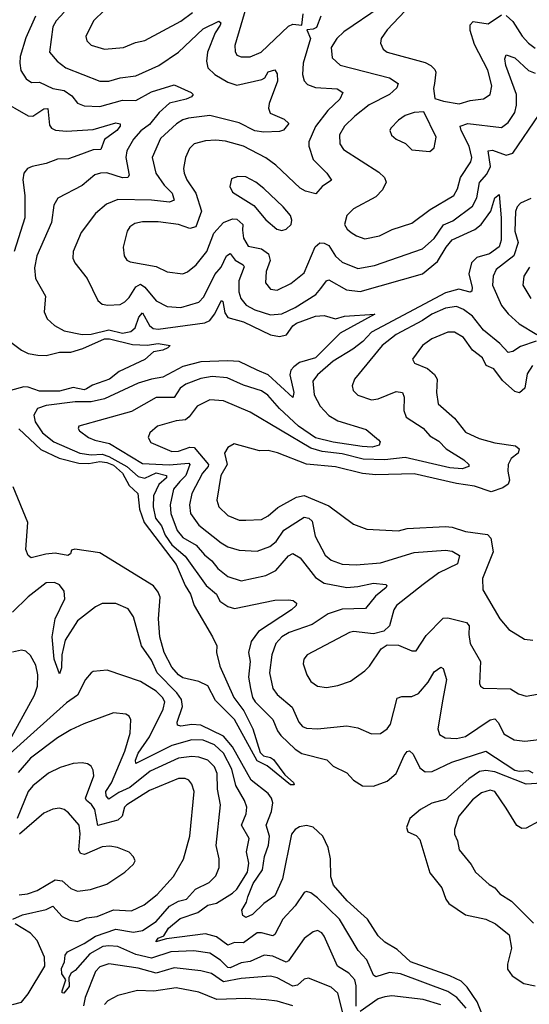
# Model space of a CAD drawing. Extents: x 1954683 to 2060285, y 904798 to 1016299.
# Tile 355 of 472: x 2008967 to 2011239, y 989495 to 993890. Entities that reach past the tile are written whole.
import ezdxf

# ---------------------------------------------------------------- set-up
doc = ezdxf.new("R2010")
doc.units = 0

msp = doc.modelspace()

# ---------------------------------------------------------------- linework, layer by layer
at = {"layer": '0CON10XD'}
for points in [[(2009987.6, 993982.4), (2009926.2, 993775), (2009927.6, 993747.6), (2009935, 993731.4), (2009955, 993723.5), (2009993.8, 993723.8), (2010043.5, 993745), (2010165, 993861.4), (2010185, 993869.2), (2010225.4, 993864.6), (2010230.4, 993915)], [(2009345, 993932.5), (2009296.5, 993885), (2009261.9, 993815), (2009265.7, 993795), (2009285, 993775.6), (2009345, 993757.3), (2009430, 993765), (2009482.6, 993787.4), (2009525, 993796.2), (2009685, 993883.3), (2009738, 993922)], [(2010574.5, 993945), (2010412.5, 993835), (2010381.2, 993805), (2010356.2, 993765), (2010359.6, 993719.6), (2010395, 993687.1), (2010615, 993629.7), (2010654.4, 993605), (2010648.2, 993585), (2010615, 993555.4), (2010525, 993510), (2010460.8, 993459.2), (2010415.5, 993415), (2010392.7, 993375), (2010393.6, 993335), (2010410.8, 993310.8), (2010568.7, 993208.7), (2010593.5, 993185), (2010601.2, 993165), (2010585, 993130.6), (2010555, 993099.4), (2010455, 993045.6), (2010425.8, 993015), (2010415.7, 992975), (2010426.9, 992955), (2010445, 992940.5), (2010468, 992925), (2010505, 992912.1), (2010571.2, 992925), (2010627.4, 992952.6), (2010715, 992980.8), (2010797.5, 993042.5), (2010902.1, 993105), (2010919.4, 993135), (2010932.3, 993185), (2010977.5, 993255), (2010983.2, 993275), (2010971.2, 993325), (2010935.3, 993395), (2010931.2, 993415), (2010965, 993426), (2011115, 993408.9), (2011145, 993430.4), (2011174.7, 993475), (2011181.9, 993508.1), (2011181.4, 993555), (2011134, 993685), (2011130, 993715), (2011135, 993732.5), (2011175, 993719.3), (2011235, 993663.2), (2011265, 993650.8)], [(2010685, 993928.5), (2010604.6, 993845), (2010577.9, 993805), (2010575.5, 993785), (2010587.4, 993757.4), (2010605.3, 993745.3), (2010775, 993698), (2010799.4, 993685), (2010817.8, 993667.8), (2010822.3, 993655), (2010816.4, 993605), (2010812, 993582), (2010818.3, 993538.3), (2010855.6, 993525.6), (2010926.1, 993513.9), (2010975, 993528.8), (2011035, 993536.5), (2011064.5, 993555.5), (2011072.3, 993595), (2011054.7, 993665), (2010995, 993779.4), (2010975, 993841.2), (2010975, 993866.2), (2010988.3, 993881.7), (2011055, 993871.8), (2011115, 993910.8)], [(2009038.1, 993905), (2008995, 993808.1), (2008969.2, 993725), (2008968.2, 993695), (2008972.3, 993662.3), (2008995.4, 993625.4), (2009019.6, 993609.6), (2009055, 993610.8), (2009115, 993582.9), (2009165, 993573.9), (2009199, 993549), (2009225, 993517.5), (2009254, 993505), (2009325, 993502.7), (2009425, 993530.2), (2009485, 993528.8), (2009555, 993567.4), (2009655, 993598.2), (2009731.2, 993565), (2009740.6, 993555), (2009733.1, 993545), (2009709.2, 993535), (2009635, 993516.5), (2009588.4, 993475), (2009545, 993421.2), (2009507, 993393), (2009473.8, 993356.2), (2009444, 993305), (2009439.7, 993275), (2009454.5, 993195), (2009448.6, 993185), (2009425, 993183.5), (2009355, 993206.4), (2009327.5, 993205), (2009302.4, 993197.6), (2009245, 993150), (2009137.5, 993092.5), (2009118.6, 993061.4), (2009109.3, 992985), (2009044, 992835), (2009032.7, 992782.7), (2009037.9, 992735), (2009081.9, 992655), (2009075.6, 992585), (2009090, 992555), (2009122.9, 992525), (2009165, 992500.9), (2009245, 992484.3), (2009285, 992485.7), (2009365, 992505.4), (2009425, 992490.5), (2009462.2, 992497.8), (2009482.5, 992515), (2009498.1, 992561.9), (2009515, 992581.5), (2009545, 992524.1), (2009562, 992512), (2009585, 992509), (2009793.1, 992536.9), (2009815, 992546.8), (2009835.1, 992574.9), (2009866.9, 992636.9), (2009872.5, 992632.5), (2009881.1, 992581.1), (2009895, 992560.8), (2009965, 992540.6), (2010085, 992482.4), (2010125, 992475.8), (2010156.6, 992483.4), (2010185, 992523.1), (2010200.9, 992535), (2010285, 992565.9), (2010325, 992568.8), (2010375, 992553.8), (2010415, 992567.1), (2010550, 992575), (2010395, 992490), (2010285, 992380.2), (2010215, 992359.6), (2010189.8, 992340.2), (2010176, 992325), (2010171.6, 992305), (2010189.6, 992225), (2010185, 992203.3), (2010075, 992305.2), (2010025, 992325.2), (2009945, 992364), (2009895, 992367.7), (2009775, 992362.2), (2009695, 992341.1), (2009605, 992293.8), (2009555, 992285.9), (2009495, 992266.9), (2009345, 992197.8), (2009285.6, 992184.4), (2009215, 992184), (2009085, 992167.2), (2009046.3, 992153.7), (2009030.4, 992125), (2009035.9, 992095), (2009069.2, 992045), (2009119.4, 992005), (2009235, 991955.1), (2009285, 991947.9), (2009335, 991950.9), (2009365, 991940.8), (2009444.7, 991894.7), (2009495, 991850.2), (2009525, 991843.8), (2009575, 991867.1), (2009622.1, 991855), (2009621.1, 991845), (2009587.5, 991815), (2009564, 991765), (2009561.5, 991715), (2009571.8, 991665), (2009599.9, 991629.9), (2009615, 991589.3), (2009645, 991545.2), (2009704.7, 991494.7), (2009798.6, 991365), (2009844.7, 991325), (2009859.1, 991295), (2009895, 991270.4), (2009925, 991261.6), (2010105, 991299.1), (2010165, 991300.9), (2010186.7, 991296.7), (2010201.2, 991285), (2010200, 991275), (2010179.4, 991255), (2010031.6, 991158.4), (2009999.2, 991115), (2009987.1, 991065), (2009993.9, 991025), (2009987.3, 990955), (2009995.8, 990904.2), (2010005.2, 990865.2), (2010017.3, 990845), (2010095.9, 990765.9), (2010116.2, 990715), (2010130.8, 990695), (2010195, 990634.2), (2010225, 990614.8), (2010335.7, 990585.7), (2010365, 990557.5), (2010425, 990528.1), (2010455.8, 990495), (2010495, 990470.5), (2010545, 990468.5), (2010605, 990490.8), (2010644.6, 990525), (2010680.8, 990605), (2010695, 990622.9), (2010705, 990626), (2010721.1, 990611.1), (2010750.7, 990550.7), (2010775, 990533.3), (2010805.2, 990534.8), (2010893.6, 990576.4), (2011045, 990625.4), (2011175, 990540.8), (2011195, 990535.4), (2011235, 990538.9), (2011255, 990528.7)], [(2009165, 993923.6), (2009130, 993885), (2009115, 993857.1), (2009100, 993745), (2009133.9, 993703.9), (2009172.2, 993675), (2009325, 993615.9), (2009365, 993615.3), (2009415, 993629.5), (2009485, 993639.4), (2009587.5, 993685), (2009675.4, 993745), (2009785, 993848.9), (2009855, 993883.1), (2009863.1, 993875), (2009860.8, 993865), (2009839, 993831), (2009804.8, 993745), (2009800.5, 993705), (2009806.2, 993675), (2009836.4, 993645), (2009895, 993611.2), (2009935, 993597.5), (2010046.9, 993623.1), (2010059.2, 993630.8), (2010075, 993657.5), (2010105, 993666.2), (2010115, 993647.5), (2010116.5, 993615), (2010079.3, 993515), (2010076.9, 993495), (2010083, 993473), (2010145.8, 993445), (2010166.8, 993426.8), (2010142.9, 993397.1), (2010125, 993390.4), (2010055, 993388.2), (2010015, 993394.2), (2009945, 993429.5), (2009815, 993461.4), (2009720.1, 993449.9), (2009695, 993442.7), (2009665.6, 993424.4), (2009595, 993359.6), (2009557.2, 993275), (2009574, 993205), (2009611.1, 993151.1), (2009647.4, 993115), (2009656, 993084), (2009635, 993074.7), (2009555, 993084.8), (2009405, 993087.8), (2009353.7, 993066.3), (2009305.3, 993024.7), (2009240.6, 992939.4), (2009205.5, 992855), (2009204.5, 992825), (2009213.1, 992805), (2009267.8, 992735), (2009315, 992635.8), (2009335, 992619.4), (2009360, 992615), (2009415, 992619.1), (2009435, 992630), (2009455, 992650), (2009485, 992696.9), (2009505, 992708.8), (2009525, 992696.3), (2009575, 992634.1), (2009625, 992609.7), (2009685, 992605.8), (2009765, 992629.4), (2009787.9, 992652.1), (2009837.4, 992752.6), (2009865.7, 992785), (2009888.4, 992835), (2009905, 992846.5), (2009927, 992817), (2009963.8, 992795), (2009967.2, 992787.2), (2009943.8, 992723.8), (2009944.3, 992675), (2009952.5, 992645), (2009976.8, 992615), (2010015, 992595.2), (2010085, 992572.6), (2010135, 992576.7), (2010195, 992605.3), (2010286.9, 992663.1), (2010310, 992690), (2010335, 992723.5), (2010345, 992728.5), (2010423.3, 992683.3), (2010485, 992677.1), (2010763.3, 992755), (2010829.5, 992810.5), (2010868, 992875), (2010895, 992907.6), (2010996.1, 992953.9), (2011024, 992976), (2011067.5, 993035), (2011084.6, 993095), (2011105, 993110), (2011113.8, 993005), (2011113.1, 992905), (2011105, 992875.6), (2011061.2, 992845), (2011005, 992827.9), (2010981.6, 992805), (2010969.2, 992755), (2010984.7, 992695), (2010982.7, 992677.3), (2010975, 992672.9), (2010925, 992686.5), (2010865, 992671.2), (2010535.9, 992495), (2010496.4, 992453.6), (2010451.5, 992418.5), (2010364.6, 992365.4), (2010294.7, 992305), (2010274.3, 992275.7), (2010280.5, 992215), (2010305.8, 992165), (2010345, 992123.5), (2010385, 992098.9), (2010510.9, 992060.9), (2010566, 992015), (2010574, 992005), (2010568.9, 991991.1), (2010538.2, 991981.8), (2010493.3, 991985), (2010365, 992003.7), (2010285, 992023), (2010210.2, 992075), (2010124.8, 992155), (2010073.9, 992213.9), (2010045, 992233.2), (2009965, 992258.8), (2009891.5, 992291.5), (2009825, 992297.1), (2009775, 992288.3), (2009707.2, 992262.8), (2009682.5, 992245), (2009655, 992204.1), (2009575, 992202.9), (2009465, 992141.4), (2009231.2, 992075), (2009228, 992065), (2009234, 992055), (2009273.1, 992025), (2009302.4, 992012.4), (2009367.8, 991997.8), (2009515, 991909), (2009633.1, 991903.1), (2009720.4, 991910.4), (2009725.2, 991905), (2009707.1, 991855), (2009680.8, 991829.2), (2009653.3, 991795), (2009637.9, 991725), (2009641, 991685), (2009669.2, 991609.2), (2009695, 991578), (2009754, 991544), (2009791, 991501), (2009823.7, 991475), (2009850.4, 991440.4), (2009895, 991404.1), (2009955, 991385.3), (2010065, 991408.9), (2010108.4, 991431.6), (2010165, 991496.8), (2010185, 991507.3), (2010217.2, 991487.2), (2010285, 991400), (2010325, 991374.3), (2010425, 991356), (2010475, 991359.6), (2010545, 991374.7), (2010599.3, 991369.3), (2010604, 991365), (2010601.4, 991355), (2010552.9, 991317.1), (2010508.3, 991261.7), (2010405, 991258.3), (2010341.9, 991238.1), (2010270.2, 991189.8), (2010168.6, 991155), (2010135.4, 991135), (2010108.8, 991105), (2010090.8, 991055), (2010080.2, 990975), (2010095.9, 990905), (2010115, 990877.7), (2010181, 990821), (2010211.5, 990755), (2010227.8, 990735), (2010245, 990727.2), (2010295, 990724.7), (2010425, 990738.2), (2010475, 990728.9), (2010535, 990701.9), (2010575, 990704.4), (2010605.6, 990725), (2010620.4, 990745), (2010649.1, 990860.9), (2010671.2, 990868.8), (2010715, 990868.8), (2010745, 990881.8), (2010787.8, 990932.2), (2010815, 990979.4), (2010845, 991000), (2010855, 990993.3), (2010869.6, 990945), (2010853.5, 990856.5), (2010831.5, 990725), (2010839.1, 990699.1), (2010864, 990684), (2010915, 990682), (2010955, 990690.3), (2011065, 990764.1), (2011085, 990769.2), (2011101, 990751), (2011125, 990702.5), (2011171.2, 990675), (2011219.3, 990669.3), (2011346.1, 990683.9)], [(2010310, 993905), (2010290.7, 993855), (2010275, 993846.6), (2010247.5, 993845), (2010262.7, 993805), (2010230.3, 993695), (2010228, 993645), (2010235, 993616), (2010250, 993600), (2010286.4, 993586.4), (2010381.6, 993581.6), (2010406.9, 993565), (2010394.6, 993535), (2010340, 993485), (2010285, 993412.5), (2010255.9, 993345), (2010255.9, 993325), (2010275.6, 993265.6), (2010336.9, 993205), (2010356.4, 993173.6), (2010314.8, 993145.2), (2010287.4, 993112.6), (2010241.4, 993125), (2010217.5, 993137.5), (2010109.6, 993239.6), (2010065, 993272.6), (2009965, 993325.2), (2009885, 993347.2), (2009841.3, 993351.3), (2009795, 993349.3), (2009745, 993336.2), (2009724.5, 993315), (2009705.5, 993275), (2009697.3, 993225), (2009700.8, 993205), (2009712.4, 993175), (2009752.6, 993115), (2009777.1, 993035), (2009752.7, 992965), (2009725, 992957.6), (2009675, 992975.3), (2009585, 992987.4), (2009515, 992987.5), (2009479.6, 992980.4), (2009457.8, 992965), (2009445.6, 992945), (2009428.9, 992875), (2009432.9, 992835), (2009445, 992816), (2009459.3, 992809.3), (2009575, 992787.9), (2009625, 992764.1), (2009695, 992755.5), (2009715, 992763.5), (2009753.5, 992795), (2009801.8, 992855), (2009832.9, 992937.1), (2009875, 992984.3), (2009915, 993001.1), (2009935, 992999.8), (2009962.3, 992975), (2009960.3, 992949.7), (2009964.4, 992915), (2009985, 992878.9), (2010045, 992866.7), (2010076.7, 992845), (2010084.3, 992815), (2010065.3, 992765), (2010062.5, 992715), (2010085, 992687.5), (2010115, 992682.3), (2010175, 992712.3), (2010235, 992760.4), (2010283.8, 992876.2), (2010305, 992894.2), (2010325, 992892.2), (2010345, 992881.1), (2010375, 992834.6), (2010405, 992807.7), (2010475, 992778.9), (2010548.1, 992791.9), (2010762.5, 992867.5), (2010815, 992913.2), (2010856.6, 992973.4), (2010898, 992992), (2010985, 993056.7), (2011004.3, 993095), (2011017, 993163), (2011050, 993200), (2011065.2, 993235), (2011055.8, 993305), (2011075, 993307.6), (2011135, 993284.8), (2011165, 993293.4), (2011283.2, 993466.8)], [(2011135, 993908.2), (2011165, 993881.5), (2011206.6, 993816.6), (2011235, 993785.3), (2011265, 993762.2)], [(2008874.1, 993535), (2009005, 993461.2), (2009025, 993459.2), (2009075, 993491.6), (2009092.6, 993492.6), (2009099.2, 993419.2), (2009108.6, 993405), (2009126.5, 993396.5), (2009175, 993392.6), (2009295, 993400), (2009395, 993429.8), (2009415.2, 993425.2), (2009414.7, 993415), (2009399.5, 993395), (2009344.8, 993355.2), (2009329.1, 993310.9), (2009295, 993309.3), (2009226.8, 993283.2), (2009185, 993268.4), (2009135, 993266.7), (2009085, 993248.3), (2009022, 993235), (2009001.1, 993225), (2008986.2, 993205), (2008980.9, 993175), (2008990.5, 993105), (2008990, 993005), (2008942.6, 992855)], [(2010795, 993301.2), (2010815, 993317.5), (2010824.3, 993365), (2010768, 993478), (2010725.9, 993475.9), (2010685, 993462.5), (2010655, 993441.1), (2010620.8, 993405), (2010617.5, 993395), (2010625, 993374), (2010645, 993355.8), (2010686.6, 993336.6), (2010715, 993309.2), (2010795, 993301.2)], [(2010135, 992949.4), (2010155, 992954.2), (2010177.5, 992975), (2010180, 992995), (2010174.2, 993015), (2010141.1, 993055), (2010055, 993135.6), (2010020, 993165), (2009975, 993187.7), (2009940, 993190), (2009910.5, 993179.5), (2009903.1, 993145), (2009915, 993119.2), (2010010.4, 993060.4), (2010065, 992995.8), (2010114, 992955), (2010135, 992949.4)], [(2011245, 993090.9), (2011199, 993071), (2011184.2, 993055), (2011176.9, 993033.1), (2011174.8, 992945), (2011189.2, 992895), (2011170.4, 992835), (2011091.1, 992775), (2011077.8, 992745), (2011074.7, 992705), (2011115, 992614.6), (2011145, 992577.3), (2011192.9, 992532.9), (2011272, 992485)], [(2011240, 992785), (2011214.6, 992745), (2011210.4, 992705), (2011245, 992644.5)], [(2011270, 992455), (2011199, 992431), (2011165, 992408.7), (2011145, 992403.6), (2011107.8, 992445), (2011034.6, 992504.6), (2010985, 992566.6), (2010945, 992596.2), (2010915, 992609.3), (2010865, 992602.7), (2010804.6, 992575), (2010762.8, 992547.2), (2010645.4, 992485), (2010582.3, 992435), (2010459.4, 992285), (2010448.6, 992255), (2010452.9, 992235), (2010473.9, 992213.9), (2010535, 992193.3), (2010565, 992197.8), (2010645, 992230), (2010674.2, 992225), (2010680.4, 992205), (2010679.1, 992145), (2010690, 992115), (2010765, 992066.8), (2010795, 992032.8), (2010835, 992008.4), (2010868.9, 991975), (2010946.9, 991925), (2010969.2, 991905), (2010970, 991895), (2010940, 991885), (2010885, 991888.9), (2010685, 991935.1), (2010595, 991925.9), (2010498.4, 991928.4), (2010405, 991951.5), (2010315, 991962.5), (2010265, 991977.1), (2009995, 992137.3), (2009875, 992189.2), (2009815, 992193.2), (2009758.9, 992165), (2009723.1, 992116.9), (2009706.3, 992103.7), (2009665, 992099.4), (2009581.4, 992075), (2009547.1, 992045), (2009540, 992025), (2009551.9, 992001.9), (2009645, 991962.5), (2009675, 991963.7), (2009725, 991982.4), (2009745, 991980), (2009808.4, 991905), (2009807.6, 991895), (2009781.9, 991865), (2009734.3, 991775), (2009723.3, 991725), (2009729.2, 991685), (2009765, 991633.3), (2009865, 991554.6), (2009895, 991537.3), (2009945, 991521.8), (2010025, 991518.2), (2010081.5, 991538.5), (2010109.9, 991560.1), (2010145, 991611.3), (2010235, 991669.5), (2010255.5, 991665.5), (2010271.2, 991651.2), (2010284.2, 991585), (2010329, 991499), (2010355, 991477.8), (2010405, 991459.1), (2010466.5, 991456.5), (2010575, 991465.3), (2010725, 991511.7), (2010865, 991521.8), (2010895, 991517.6), (2010927.5, 991497.5), (2010919.1, 991460.9), (2010835, 991420.7), (2010765, 991369.2), (2010647.3, 991275), (2010635.5, 991255), (2010615.4, 991184.6), (2010589.7, 991160.3), (2010545, 991148.1), (2010455, 991159.1), (2010436.7, 991155), (2010249.2, 991055), (2010234.3, 991035), (2010231.4, 991015), (2010247.8, 990965), (2010265, 990935.7), (2010295, 990915.6), (2010335, 990909.1), (2010385, 990918.2), (2010442.1, 990937.9), (2010506, 990984), (2010526.7, 991005), (2010578.8, 991081.2), (2010605, 991100), (2010655, 991097.8), (2010715, 991072.9), (2010735, 991072.5), (2010778.5, 991141.5), (2010855, 991218.2), (2010875, 991220), (2010959.2, 991199.3), (2010970.8, 991185), (2010969.4, 991145), (2010975.4, 991105), (2011020.8, 991025), (2011017.1, 990927.1), (2011022, 990915), (2011035, 990905.8), (2011155, 990902.5), (2011190.5, 990880.5), (2011225, 990870), (2011275, 990880)], [(2011253.6, 992346.4), (2011229.5, 992309.5), (2011219.6, 992245), (2011195, 992224.7), (2011175, 992229.7), (2011119.4, 992279.4), (2011080.6, 992330.6), (2011045.9, 992345.9), (2011029.8, 992379.8), (2010985.6, 992415), (2010945, 992471.1), (2010905, 992495.5), (2010875, 992494.6), (2010804.3, 992465.7), (2010763.1, 992435), (2010718.6, 992375), (2010726.9, 992356.9), (2010785, 992333.2), (2010816.6, 992306.6), (2010827.5, 992285), (2010825.4, 992225), (2010833.1, 992175), (2010905, 992111.1), (2010955, 992049.2), (2011015, 992020), (2011085, 992001.4), (2011177.6, 991987.6), (2011193.8, 991975), (2011188.5, 991955), (2011158.5, 991931.5), (2011144.7, 991905), (2011143.2, 991875), (2011151.1, 991835), (2011145, 991816.5), (2011120.5, 991799.5), (2011068.2, 991781.8), (2010995, 991808.3), (2010915, 991820), (2010725, 991863), (2010555, 991857.9), (2010495, 991864.7), (2010375, 991893.9), (2010245, 991905.7), (2010117, 991957), (2010075, 991966.5), (2010036.7, 991965), (2009923.5, 991996.5), (2009895, 991980), (2009879.6, 991955), (2009892.6, 991905), (2009863.1, 991855), (2009845.4, 991745), (2009854.7, 991714.7), (2009895, 991677.3), (2009945, 991656), (2009975, 991655.9), (2010045, 991659.6), (2010075.2, 991674.8), (2010117.2, 991712.8), (2010201.6, 991758.4), (2010235, 991765.3), (2010345, 991720), (2010455, 991638.6), (2010515, 991615.5), (2010655, 991608.2), (2010695, 991618.9), (2010865, 991627.8), (2010895, 991624.5), (2010955, 991605.4), (2011052.5, 991592.5), (2011067.3, 991575), (2011077.1, 991515), (2011030, 991395), (2011032.2, 991345), (2011108.1, 991215), (2011148, 991168), (2011217.5, 991125), (2011255, 991120.8)], [(2008915, 992459.6), (2008975, 992415.3), (2009005, 992400), (2009048.3, 992391.7), (2009085, 992391.1), (2009144.8, 992405.2), (2009195, 992405.2), (2009248.6, 992421.4), (2009345.3, 992465.3), (2009368.1, 992465), (2009470.5, 992440.5), (2009535, 992437.1), (2009585, 992444.4), (2009637.5, 992435), (2009627.5, 992425), (2009605, 992414.4), (2009563.1, 992406.9), (2009525, 992373.3), (2009410.9, 992319.1), (2009366.9, 992285), (2009292, 992258), (2009265, 992241.6), (2009255, 992238.1), (2009205, 992247.6), (2009145, 992231.8), (2009055, 992231.1), (2009005, 992250), (2008985, 992251.3), (2008926, 992234)], [(2008963, 992063), (2009061.4, 991971.4), (2009143.2, 991933.2), (2009230.5, 991910.5), (2009275, 991908.8), (2009325, 991918.2), (2009355, 991913.8), (2009385, 991901), (2009426, 991866), (2009455, 991810.5), (2009493.5, 991775), (2009500.5, 991705), (2009522.4, 991645), (2009665, 991458), (2009704, 991364), (2009727.9, 991325), (2009744.7, 991274.7), (2009826.7, 991135), (2009845.7, 991095), (2009844.2, 991065), (2009858.9, 991005), (2009922.2, 990865), (2009966.6, 990805), (2010006.5, 990725), (2010038.5, 990618.5), (2010054.2, 990604.2), (2010085, 990596.9), (2010097.8, 990587.8), (2010148.8, 990518.8), (2010187.5, 990485), (2010190, 990475), (2010174.6, 990474.6), (2010069.5, 990559.5), (2010025, 990582.5), (2009925, 990766), (2009840.6, 990850.6), (2009805, 990915.8), (2009765, 990936.2), (2009695, 990952), (2009674.3, 990965), (2009645, 990999.2), (2009611.3, 991065), (2009591.2, 991135), (2009585.4, 991215), (2009592.5, 991312.5), (2009584.7, 991335), (2009563.3, 991363.3), (2009325, 991510), (2009213.1, 991526.9), (2009198.3, 991521.7), (2009193.3, 991505), (2009182.3, 991497.7), (2009125, 991508.5), (2009083.9, 991503.9), (2009017.5, 991487.5), (2009005, 991498.8), (2008994.3, 991525), (2009003.5, 991645), (2008938.2, 991805)], [(2011062.7, 989365), (2011006.6, 989506.6), (2010962, 989572), (2010935, 989598.2), (2010885, 989622), (2010709.6, 989685), (2010649.4, 989739.4), (2010595, 989772.5), (2010565, 989800.8), (2010518.2, 989875), (2010426.9, 989956.9), (2010366.5, 990026.5), (2010354.3, 990064.3), (2010352.5, 990145), (2010342.6, 990195), (2010318.4, 990245), (2010275, 990286.3), (2010245, 990292.8), (2010215, 990287), (2010194.8, 990275), (2010178.7, 990255), (2010139, 990055), (2010105, 989979.4), (2010055.4, 989944.6), (2010005, 989895.6), (2009975, 989882.9), (2009961.4, 989891.4), (2009956.9, 989915), (2009978.3, 989951.7), (2009984.1, 989975), (2010007.3, 990035), (2010048.9, 990095), (2010058, 990155), (2010076.7, 990205), (2010080.4, 990245), (2010066.5, 990295), (2010089.5, 990355), (2010095.8, 990395), (2010090, 990415), (2010075.4, 990435.4), (2009999.3, 990495), (2009916.2, 990645), (2009875, 990692.2), (2009775, 990740.5), (2009735, 990743.5), (2009685, 990736.2), (2009670.8, 990740.8), (2009668.9, 990755), (2009693, 990825), (2009688.2, 990855), (2009666.8, 990885), (2009579.3, 990975), (2009555, 991031.2), (2009510.6, 991095), (2009474.6, 991224.6), (2009450.3, 991260.3), (2009395, 991283.3), (2009335, 991284.4), (2009305, 991268.9), (2009225, 991206.1), (2009169.3, 991120.7), (2009155.2, 991055), (2009153.5, 990996.5), (2009145, 990970), (2009121, 991035), (2009112, 991135), (2009124.8, 991215.2), (2009168.4, 991305), (2009165, 991339.2), (2009145, 991367.5), (2009122.1, 991377.9), (2009085, 991375.7), (2009005, 991313.2), (2008935, 991245.2)], [(2008915, 990660.4), (2009032.6, 990875), (2009045.7, 990915), (2009048.6, 990965), (2009039.4, 991009.4), (2009015, 991052.5), (2008995, 991070.6), (2008974.5, 991075.5), (2008935, 991066.4)], [(2010195, 989934.5), (2010139.5, 989875), (2010105, 989806.9), (2010095, 989801.1), (2010045, 989814.7), (2010025, 989813.6), (2009965, 989770), (2009925, 989770.3), (2009895, 989758.4), (2009845, 989795.8), (2009795, 989809.2), (2009622, 989788), (2009574.6, 989774.6), (2009585, 989790.8), (2009609.3, 989800.7), (2009629.8, 989835), (2009682.2, 989877.8), (2009760.8, 989905), (2009805, 989938.1), (2009845, 989947.1), (2009915, 989991.9), (2009935, 990009.1), (2009982.3, 990085), (2009988.7, 990125), (2009978.4, 990175), (2009990.3, 990235), (2009956.5, 990295), (2009976.3, 990345), (2009979.6, 990375), (2009969.7, 990405), (2009931.1, 990471.1), (2009912.4, 990545), (2009875, 990615.3), (2009835, 990653.3), (2009785, 990674.1), (2009735, 990676.1), (2009645, 990650.6), (2009485, 990569.2), (2009483.1, 990585), (2009495, 990615.4), (2009545, 990688.9), (2009606.9, 990813.1), (2009613.7, 990845), (2009603.6, 990865), (2009575, 990893.2), (2009505, 990935.5), (2009356.6, 990986.6), (2009295, 990980), (2009285, 990974), (2009260.6, 990945), (2009225, 990874.6), (2009175, 990840), (2009015, 990695.7), (2008925, 990614.6)], [(2010467.5, 989487.5), (2010467.4, 989577.4), (2010461.7, 989605), (2010435, 989634.7), (2010383.2, 989665), (2010325, 989799.2), (2010314.6, 989814.6), (2010295, 989824.5), (2010275, 989819.1), (2010235, 989789.4), (2010165, 989689.6), (2010155, 989683.4), (2010095, 989710), (2010056.2, 989713.8), (2009995, 989685.7), (2009955, 989680), (2009905, 989657.5), (2009895, 989659.5), (2009862.8, 989692.8), (2009815, 989722.9), (2009743.8, 989733.8), (2009641.1, 989728.9), (2009555, 989700.4), (2009485, 989717.7), (2009405, 989753.2), (2009365, 989756.8), (2009337.5, 989752.5), (2009280.3, 989719.7), (2009215, 989646.7), (2009196.5, 989633.5), (2009185.7, 989614.3), (2009187.1, 989575), (2009164.3, 989544.3), (2009157, 989547), (2009156.2, 989555), (2009172.5, 989605), (2009155, 989631.4), (2009153.6, 989655), (2009167.3, 989685), (2009169.5, 989715), (2009180.6, 989729.4), (2009255, 989766), (2009305, 989799.1), (2009395, 989830), (2009475, 989816.8), (2009515, 989825.2), (2009575.3, 989865), (2009635, 989933.2), (2009675, 989955.6), (2009710, 989965), (2009751.4, 990008.6), (2009811.5, 990038.5), (2009842, 990068), (2009856.2, 990105), (2009856, 990145), (2009843.3, 990203.3), (2009861.6, 990385), (2009849.4, 990455), (2009846.9, 990525), (2009835, 990555.3), (2009805, 990584.2), (2009765, 990598.4), (2009735, 990601.7), (2009675, 990593.3), (2009548, 990535), (2009457.5, 990462.5), (2009409.7, 990440.3), (2009365, 990410.4), (2009351.9, 990425), (2009350.5, 990445), (2009377, 990483), (2009435.2, 990625), (2009459.4, 990705), (2009463.1, 990765), (2009455, 990780.8), (2009440.2, 990790.2), (2009385, 990796.2), (2009253.1, 990746.9), (2009195, 990720.6), (2009135.9, 990684.1), (2009015, 990593.6), (2008959.9, 990530.1)], [(2008935.8, 989875), (2008979.2, 989895), (2009085, 989918.2), (2009115, 989933.5), (2009156.9, 989886.9), (2009190.1, 989870.1), (2009225, 989865.3), (2009265, 989880.9), (2009313.1, 989886.9), (2009385, 989917.2), (2009465, 989912.9), (2009521.4, 989938.6), (2009580.4, 989985), (2009653.3, 990065), (2009697.8, 990142.2), (2009726.1, 990245), (2009744.6, 990444.6), (2009735, 990477.5), (2009720.8, 990495), (2009705, 990502.5), (2009675, 990502.9), (2009545, 990449.2), (2009443.9, 990385), (2009434.7, 990375), (2009423.7, 990335), (2009405, 990316.6), (2009315, 990293.3), (2009302.2, 990365), (2009287, 990387), (2009264.3, 990404.3), (2009260.6, 990415), (2009297.5, 990515), (2009295, 990540), (2009285, 990557.5), (2009268.6, 990568.6), (2009245, 990573.3), (2009205, 990569.5), (2009147.7, 990552.3), (2009095, 990526.2), (2009025, 990470), (2009005, 990444.3), (2008956.1, 990325)], [(2011295, 990482.5), (2011225, 990478.2), (2011085, 990533.3), (2011045, 990539.3), (2011016.3, 990533.7), (2010968.7, 990501.3), (2010865, 990409.4), (2010805, 990393.3), (2010753.6, 990365), (2010706.7, 990325), (2010691.3, 990285), (2010697.5, 990265), (2010735, 990248), (2010751.3, 990231.3), (2010795, 990081.4), (2010848.9, 990015), (2010867.1, 989965), (2010880.5, 989945), (2010954.4, 989894.4), (2011045, 989875.3), (2011088.1, 989855), (2011148.8, 989805), (2011159.5, 989745), (2011141.9, 989675), (2011142.2, 989652.2), (2011162.1, 989622.1), (2011215, 989588.2), (2011265, 989577.5)], [(2011279.3, 990310.7), (2011225, 990281.1), (2011205, 990280), (2011183.3, 990293.3), (2011135, 990370.6), (2011085, 990444.5), (2011065, 990450.8), (2011025, 990439.6), (2010985, 990407.3), (2010924.4, 990335), (2010905.6, 990275), (2010905.6, 990255), (2010918.9, 990225), (2010925.6, 990185), (2010979.2, 990119.2), (2010999.4, 990085), (2011060.2, 990030.2), (2011085.3, 990015.3), (2011108.1, 989988.1), (2011160, 989955), (2011257.7, 989857.7)], [(2008965, 989983.3), (2009002.1, 989987.9), (2009045, 990003.1), (2009125, 990051), (2009156.6, 990046.6), (2009195, 990011.8), (2009225, 990000.4), (2009282.8, 990007.2), (2009355, 990031.5), (2009436.2, 990085), (2009475, 990120), (2009481.4, 990135), (2009475, 990153.3), (2009455, 990173.8), (2009402.5, 990195), (2009369.1, 990200.9), (2009335, 990198.2), (2009256.2, 990163.8), (2009238.1, 990168.1), (2009230.8, 990185), (2009236.4, 990256.4), (2009231.6, 990295), (2009185, 990349.6), (2009165, 990364.5), (2009145, 990370), (2009115, 990366.2), (2009075, 990347.9), (2008965.9, 990254.1)], [(2010957.7, 989477.7), (2010915.7, 989525.7), (2010875, 989552.2), (2010665, 989631.3), (2010615, 989637.4), (2010555, 989617.3), (2010544.8, 989624.8), (2010514.1, 989694.1), (2010475.8, 989735.7), (2010392.4, 989875), (2010295, 989970), (2010265, 989993.1), (2010245, 989999.2), (2010235, 989994), (2010195, 989934.5)], [(2008935, 989493.8), (2008975.4, 989505), (2009005, 989541.2), (2009078.9, 989665), (2009078, 989705), (2009045, 989780), (2009015, 989812.6), (2008946.9, 989855)], [(2010419.7, 989409.7), (2010384.8, 989544.8), (2010355, 989571.8), (2010255, 989611.2), (2010235, 989607.5), (2010205, 989581.2), (2010185, 989575.7), (2010115, 989613.4), (2010085, 989620.2), (2009955, 989609.8), (2009876.1, 989596.1), (2009822, 989632), (2009774.8, 989644.8), (2009655, 989658.1), (2009575, 989634.4), (2009495, 989656.9), (2009365, 989676.3), (2009325, 989662.8), (2009305, 989641.1), (2009258.3, 989525), (2009251.2, 989488.8)], [(2010185, 989488.6), (2010115, 989509.7), (2010065.2, 989515.2), (2009975, 989521.2), (2009846.5, 989516.5), (2009765, 989549.5), (2009665, 989568.1), (2009565, 989553.9), (2009492.9, 989557.1), (2009405, 989534.6), (2009359.4, 989510.6), (2009345.3, 989494.7)], [(2010845, 989493), (2010765, 989517.2), (2010626.7, 989533.3), (2010595, 989528.9), (2010565, 989519.3), (2010485, 989462.7)]]:
    msp.add_lwpolyline(points, dxfattribs=at)

doc.saveas('drawing.dxf')
